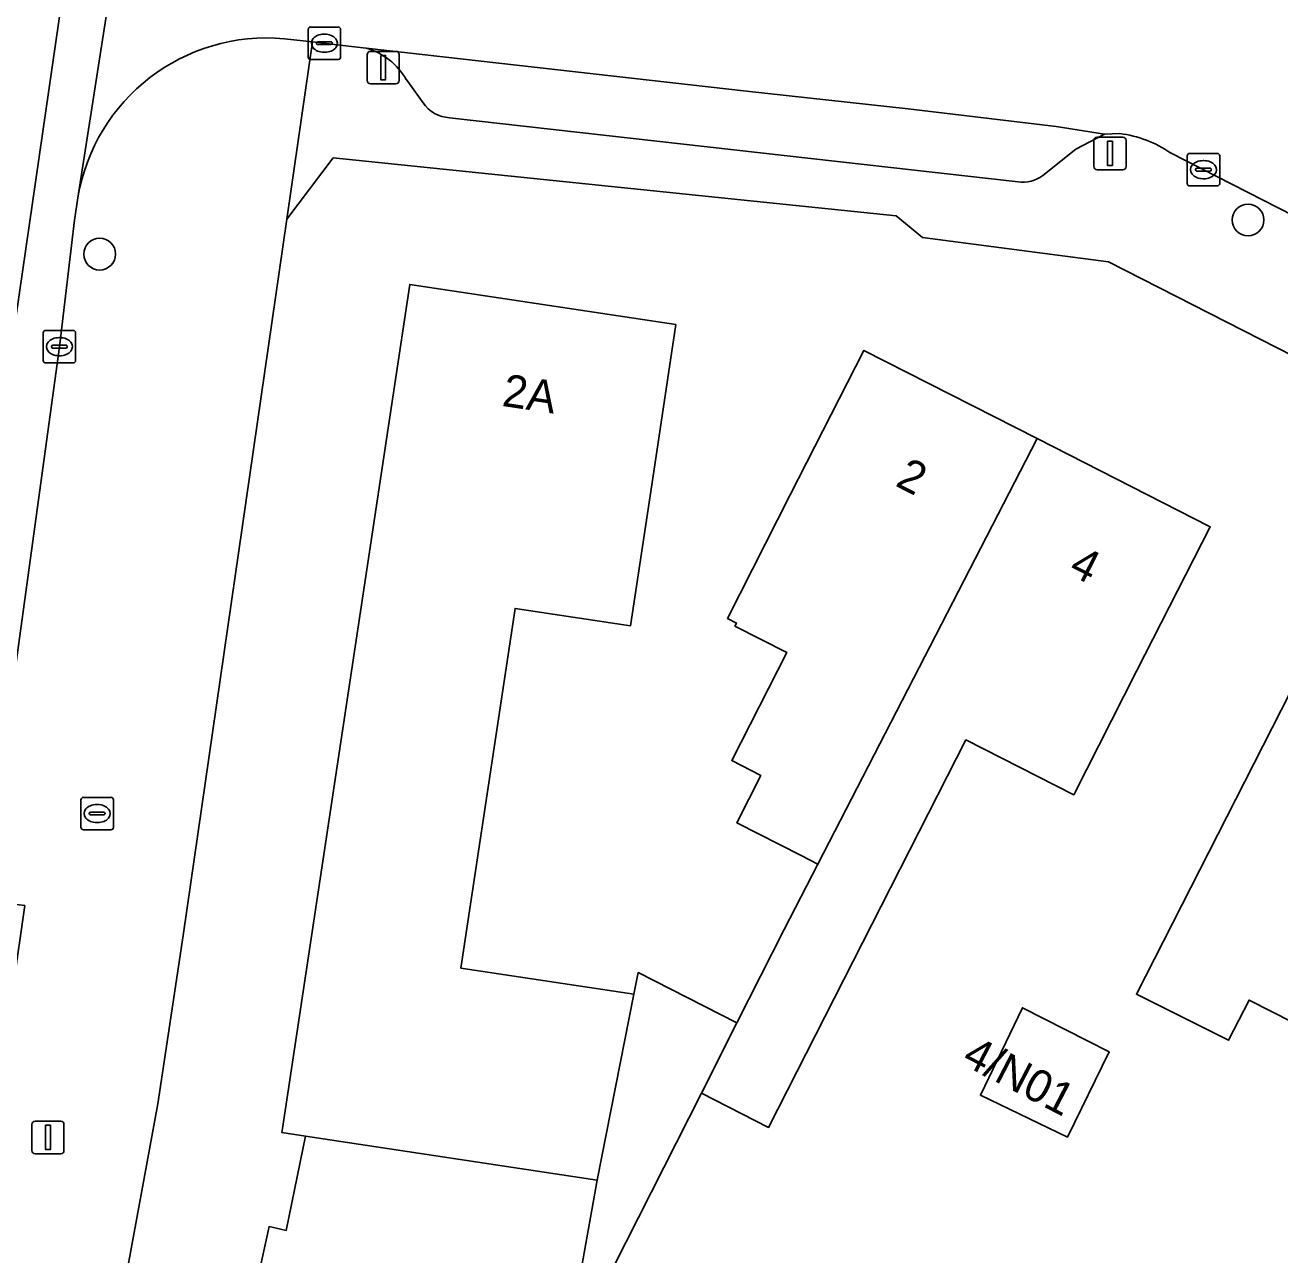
# Model space of a CAD drawing. Extents: x 160349 to 161355, y 381727 to 382854.
# Drawn here: x 160886.69 to 160925.38, y 382397.31 to 382435.22 of the extents above; entities that cross this region are included whole.
import ezdxf

# ---------------------------------------------------------------- set-up
doc = ezdxf.new("R2010")
doc.units = 0
for name, color, linetype in [('IMGEO_Boom', 7, 'Continuous'), ('IMGEO_Erf', 7, 'Continuous'), ('IMGEO_Kolk', 7, 'Continuous'), ('IMGEO_Lichtmast', 7, 'Continuous'), ('IMGEO_Pand', 7, 'Continuous'), ('IMGEO_Pand_nummerreeks', 7, 'Continuous'), ('IMGEO_Parkeervlak_open', 7, 'Continuous'), ('IMGEO_Rijbaan_lokaal_gesloten', 7, 'Continuous'), ('IMGEO_Rijbaan_lokaal_open', 7, 'Continuous'), ('IMGEO_Terreindeel_zand', 7, 'Continuous'), ('IMGEO_Voetpad_open', 7, 'Continuous')]:
    doc.layers.add(name, color=color, linetype=linetype)

msp = doc.modelspace()

# ---------------------------------------------------------------- linework, layer by layer
at = {"layer": 'IMGEO_Boom'}
for centre in [(160924.4, 382429.215), (160888.997, 382428.162)]:
    msp.add_circle(centre, 0.489, dxfattribs=at)
at = {"layer": 'IMGEO_Erf'}
for points in [[(160964.859, 382360.589), (160972.84, 382376.279), (160981.996, 382396.364), (160920.092, 382427.927), (160914.362, 382428.677), (160913.551, 382429.345), (160896.195, 382431.129), (160894.761, 382429.245), (160891.566, 382407.153), (160890.782, 382401.963), (160887.151, 382382.179)], [(160892.77, 382391.561), (160894.218, 382398.18), (160894.746, 382398.065), (160895.336, 382400.968), (160894.614, 382401.077), (160894.634, 382401.21), (160895.433, 382406.516), (160898.552, 382427.228), (160906.762, 382425.992), (160906.017, 382421.048), (160905.363, 382416.706), (160901.802, 382417.242), (160900.131, 382406.146), (160905.462, 382405.345), (160905.596, 382406.011), (160908.64, 382404.46), (160910.098, 382407.343), (160911.136, 382409.358), (160910.621, 382409.621), (160908.633, 382410.634), (160909.375, 382412.092), (160908.479, 382412.549), (160910.176, 382415.882), (160908.577, 382416.697), (160908.624, 382416.79), (160908.348, 382416.931), (160910.286, 382420.737), (160912.555, 382425.192), (160917.893, 382422.474), (160923.231, 382419.755), (160920.962, 382415.3), (160919.024, 382411.494), (160915.7, 382413.187), (160909.618, 382401.241), (160907.546, 382402.296), (160904.447, 382396.167)], [(160927.121, 382403.794), (160924.431, 382405.164), (160923.801, 382403.928), (160920.957, 382405.345), (160925.695, 382414.649)]]:
    msp.add_lwpolyline(points, dxfattribs=at)
msp.add_lwpolyline([(160916.146, 382402.231), (160917.442, 382404.93), (160920.119, 382403.567), (160918.83, 382400.94)], close=True, dxfattribs=at)
at = {"layer": 'IMGEO_Kolk'}
for p, q in [((160895.421, 382434.239), (160895.421, 382435.091)), ((160895.496, 382435.165), (160896.348, 382435.165)), ((160895.909, 382434.945), (160895.934, 382434.945)), ((160896.422, 382435.091), (160896.422, 382434.239)), ((160895.68, 382434.659), (160895.68, 382434.671)), ((160896.118, 382434.622), (160895.72, 382434.622)), ((160895.723, 382434.708), (160896.121, 382434.708)), ((160896.164, 382434.671), (160896.164, 382434.659)), ((160896.348, 382434.165), (160895.496, 382434.165)), ((160895.932, 382434.385), (160895.907, 382434.385)), ((160922.523, 382430.34), (160922.523, 382431.192)), ((160922.598, 382431.266), (160923.45, 382431.266)), ((160923.011, 382431.046), (160923.036, 382431.046)), ((160923.524, 382431.192), (160923.524, 382430.34)), ((160922.782, 382430.76), (160922.782, 382430.772)), ((160923.22, 382430.723), (160922.822, 382430.723)), ((160922.825, 382430.809), (160923.223, 382430.809)), ((160923.266, 382430.772), (160923.266, 382430.76)), ((160923.45, 382430.266), (160922.598, 382430.266)), ((160923.034, 382430.486), (160923.009, 382430.486)), ((160887.252, 382424.883), (160887.252, 382425.735)), ((160887.327, 382425.809), (160888.179, 382425.809)), ((160887.74, 382425.589), (160887.765, 382425.589)), ((160888.253, 382425.735), (160888.253, 382424.883)), ((160887.511, 382425.303), (160887.511, 382425.315)), ((160887.949, 382425.266), (160887.551, 382425.266)), ((160887.554, 382425.352), (160887.952, 382425.352)), ((160887.995, 382425.315), (160887.995, 382425.303)), ((160888.179, 382424.809), (160887.327, 382424.809)), ((160887.763, 382425.029), (160887.738, 382425.029)), ((160888.416, 382410.489), (160888.416, 382411.341)), ((160888.491, 382411.415), (160889.343, 382411.415)), ((160889.417, 382411.341), (160889.417, 382410.489)), ((160888.675, 382410.909), (160888.675, 382410.921)), ((160889.113, 382410.872), (160888.715, 382410.872)), ((160888.718, 382410.958), (160889.116, 382410.958)), ((160888.904, 382411.195), (160888.929, 382411.195)), ((160889.159, 382410.921), (160889.159, 382410.909)), ((160888.927, 382410.635), (160888.902, 382410.635)), ((160889.343, 382410.415), (160888.491, 382410.415))]:
    msp.add_line(p, q, dxfattribs=at)
for points in [[(160895.421, 382434.239), (160895.421, 382435.091)], [(160895.496, 382435.165), (160896.348, 382435.165)], [(160896.422, 382435.091), (160896.422, 382434.239)], [(160896.348, 382434.165), (160895.496, 382434.165)], [(160922.523, 382430.34), (160922.523, 382431.192)], [(160922.598, 382431.266), (160923.45, 382431.266)], [(160923.524, 382431.192), (160923.524, 382430.34)], [(160923.45, 382430.266), (160922.598, 382430.266)], [(160887.252, 382424.883), (160887.252, 382425.735)], [(160887.327, 382425.809), (160888.179, 382425.809)], [(160888.253, 382425.735), (160888.253, 382424.883)], [(160888.179, 382424.809), (160887.327, 382424.809)], [(160888.416, 382410.489), (160888.416, 382411.341)], [(160888.491, 382411.415), (160889.343, 382411.415)], [(160889.417, 382411.341), (160889.417, 382410.489)], [(160889.343, 382410.415), (160888.491, 382410.415)]]:
    msp.add_lwpolyline(points, dxfattribs=at)
for centre, radius, start, end in [((160895.498, 382435.089), 0.0765, 91.552, 178.448), ((160895.498, 382435.089), 0.0765, 91.552, 178.448), ((160896.346, 382435.089), 0.0765, 1.552, 88.448), ((160896.346, 382435.089), 0.0765, 1.552, 88.448), ((160895.72, 382434.668), 0.0403, 85.8775, 175.7526), ((160895.717, 382434.658), 0.0366, 178.938, 274.7102), ((160896.121, 382434.665), 0.043, 264.8664, 352.4533), ((160896.125, 382434.67), 0.0386, 1.7309, 96.639), ((160895.498, 382434.241), 0.0765, 181.552, 268.448), ((160895.498, 382434.241), 0.0765, 181.552, 268.448), ((160896.346, 382434.241), 0.0765, 271.552, 358.448), ((160896.346, 382434.241), 0.0765, 271.552, 358.448), ((160922.6, 382431.19), 0.0765, 91.552, 178.448), ((160922.6, 382431.19), 0.0765, 91.552, 178.448), ((160923.448, 382431.19), 0.0765, 1.552, 88.448), ((160923.448, 382431.19), 0.0765, 1.552, 88.448), ((160922.822, 382430.769), 0.0403, 85.8775, 175.7526), ((160922.819, 382430.759), 0.0366, 178.938, 274.7102), ((160923.223, 382430.766), 0.043, 264.8664, 352.4533), ((160923.227, 382430.771), 0.0386, 1.7309, 96.639), ((160922.6, 382430.342), 0.0765, 181.552, 268.448), ((160922.6, 382430.342), 0.0765, 181.552, 268.448), ((160923.448, 382430.342), 0.0765, 271.552, 358.448), ((160923.448, 382430.342), 0.0765, 271.552, 358.448), ((160887.329, 382425.733), 0.0765, 91.552, 178.448), ((160887.329, 382425.733), 0.0765, 91.552, 178.448), ((160888.177, 382425.733), 0.0765, 1.552, 88.448), ((160888.177, 382425.733), 0.0765, 1.552, 88.448), ((160887.551, 382425.312), 0.0403, 85.8775, 175.7526), ((160887.548, 382425.302), 0.0366, 178.938, 274.7102), ((160887.952, 382425.309), 0.043, 264.8664, 352.4533), ((160887.956, 382425.314), 0.0386, 1.7309, 96.639), ((160887.329, 382424.885), 0.0765, 181.552, 268.448), ((160887.329, 382424.885), 0.0765, 181.552, 268.448), ((160888.177, 382424.885), 0.0765, 271.552, 358.448), ((160888.177, 382424.885), 0.0765, 271.552, 358.448), ((160888.493, 382411.339), 0.0765, 91.552, 178.448), ((160888.493, 382411.339), 0.0765, 91.552, 178.448), ((160889.341, 382411.339), 0.0765, 1.552, 88.448), ((160889.341, 382411.339), 0.0765, 1.552, 88.448), ((160888.715, 382410.918), 0.0403, 85.8775, 175.7526), ((160888.712, 382410.908), 0.0366, 178.938, 274.7102), ((160889.116, 382410.915), 0.043, 264.8664, 352.4533), ((160889.12, 382410.92), 0.0386, 1.7309, 96.639), ((160888.493, 382410.491), 0.0765, 181.552, 268.448), ((160888.493, 382410.491), 0.0765, 181.552, 268.448), ((160889.341, 382410.491), 0.0765, 271.552, 358.448), ((160889.341, 382410.491), 0.0765, 271.552, 358.448)]:
    msp.add_arc(centre, radius, start, end, dxfattribs=at)
for centre, major_axis, ratio, start_param, end_param in [((160895.908, 382434.665), (-0.387, 0.002), 0.722429, 4.712389, 7.853982), ((160895.933, 382434.665), (-0.39, 0.002), 0.717154, 1.570796, 4.712389), ((160923.01, 382430.766), (-0.387, 0.002), 0.722429, 4.712389, 7.853982), ((160923.035, 382430.766), (-0.39, 0.002), 0.717154, 1.570796, 4.712389), ((160887.739, 382425.309), (-0.387, 0.002), 0.722429, 4.712389, 7.853982), ((160887.764, 382425.309), (-0.39, 0.002), 0.717154, 1.570796, 4.712389), ((160888.903, 382410.915), (-0.387, 0.002), 0.722429, 4.712389, 7.853982), ((160888.928, 382410.915), (-0.39, 0.002), 0.717154, 1.570796, 4.712389)]:
    msp.add_ellipse(centre, major_axis=major_axis, ratio=ratio, start_param=start_param, end_param=end_param, dxfattribs=at)
at = {"layer": 'IMGEO_Lichtmast'}
for p, q in [((160897.239, 382433.514), (160897.239, 382434.314)), ((160897.239, 382434.314), (160897.239, 382433.514)), ((160897.339, 382434.414), (160898.129, 382434.414)), ((160898.129, 382434.414), (160897.339, 382434.414)), ((160898.229, 382434.314), (160898.229, 382433.514)), ((160898.229, 382433.514), (160898.229, 382434.314)), ((160898.129, 382433.414), (160897.339, 382433.414)), ((160897.339, 382433.414), (160898.129, 382433.414)), ((160919.747, 382431.766), (160920.537, 382431.766)), ((160920.537, 382431.766), (160919.747, 382431.766)), ((160919.647, 382430.866), (160919.647, 382431.666)), ((160919.647, 382431.666), (160919.647, 382430.866)), ((160920.637, 382431.666), (160920.637, 382430.866)), ((160920.637, 382430.866), (160920.637, 382431.666)), ((160920.537, 382430.766), (160919.747, 382430.766)), ((160919.747, 382430.766), (160920.537, 382430.766)), ((160886.904, 382400.528), (160886.904, 382401.328)), ((160886.904, 382401.328), (160886.904, 382400.528)), ((160887.004, 382401.428), (160887.794, 382401.428)), ((160887.794, 382401.428), (160887.004, 382401.428)), ((160887.894, 382401.328), (160887.894, 382400.528)), ((160887.894, 382400.528), (160887.894, 382401.328)), ((160887.794, 382400.428), (160887.004, 382400.428)), ((160887.004, 382400.428), (160887.794, 382400.428))]:
    msp.add_line(p, q, dxfattribs=at)
for points in [[(160897.659, 382434.289), (160897.809, 382434.289), (160897.809, 382433.539), (160897.659, 382433.539), (160897.659, 382434.289)], [(160920.067, 382431.641), (160920.217, 382431.641), (160920.217, 382430.891), (160920.067, 382430.891), (160920.067, 382431.641)], [(160887.324, 382401.303), (160887.474, 382401.303), (160887.474, 382400.553), (160887.324, 382400.553), (160887.324, 382401.303)]]:
    msp.add_lwpolyline(points, dxfattribs=at)
for centre, start, end in [((160897.339, 382434.314), 90, 180), ((160897.339, 382434.314), 90, 180), ((160898.129, 382434.314), 0, 90), ((160898.129, 382434.314), 360, 90), ((160897.339, 382433.514), 180, 270), ((160897.339, 382433.514), 180, 270), ((160898.129, 382433.514), 270, 0), ((160898.129, 382433.514), 270, 0), ((160919.747, 382431.666), 90, 180), ((160919.747, 382431.666), 90, 180), ((160920.537, 382431.666), 0, 90), ((160920.537, 382431.666), 360, 90), ((160919.747, 382430.866), 180, 270), ((160919.747, 382430.866), 180, 270), ((160920.537, 382430.866), 270, 0), ((160920.537, 382430.866), 270, 0), ((160887.004, 382401.328), 90, 180), ((160887.004, 382401.328), 90, 180), ((160887.794, 382401.328), 0, 90), ((160887.794, 382401.328), 360, 90), ((160887.004, 382400.528), 180, 270), ((160887.004, 382400.528), 180, 270), ((160887.794, 382400.528), 270, 0), ((160887.794, 382400.528), 270, 0)]:
    msp.add_arc(centre, 0.1, start, end, dxfattribs=at)
at = {"layer": 'IMGEO_Pand'}
for points in [[(160905.462, 382405.345), (160900.131, 382406.146), (160901.802, 382417.242), (160905.363, 382416.706), (160906.017, 382421.048), (160906.762, 382425.992), (160898.552, 382427.228), (160895.433, 382406.516), (160894.634, 382401.21), (160894.614, 382401.077), (160895.336, 382400.968), (160904.335, 382399.613)], [(160917.893, 382422.474), (160912.555, 382425.192), (160910.286, 382420.737), (160908.348, 382416.931), (160908.624, 382416.79), (160908.577, 382416.697), (160910.176, 382415.882), (160908.479, 382412.549), (160909.375, 382412.092), (160908.633, 382410.634), (160910.621, 382409.621), (160911.136, 382409.358)], [(160923.231, 382419.755), (160917.893, 382422.474), (160911.136, 382409.358), (160910.098, 382407.343), (160908.64, 382404.46), (160907.546, 382402.296), (160909.618, 382401.241), (160915.7, 382413.187), (160919.024, 382411.494), (160920.962, 382415.3)], [(160933.573, 382415.886), (160933.229, 382416.061), (160933.013, 382415.637), (160929.783, 382417.283), (160930.145, 382417.994), (160927.963, 382419.104), (160925.695, 382414.649), (160920.957, 382405.345), (160923.801, 382403.928), (160924.431, 382405.164), (160927.121, 382403.794), (160927.869, 382405.237), (160928.08, 382405.129), (160929.227, 382407.342)], [(160918.83, 382400.94), (160920.119, 382403.567), (160917.442, 382404.93), (160916.146, 382402.231)], [(160904.447, 382396.167), (160903.781, 382396.51), (160904.335, 382399.613), (160895.336, 382400.968), (160894.746, 382398.065), (160894.218, 382398.18), (160892.77, 382391.561), (160904.478, 382388.965), (160904.532, 382389.221), (160905.735, 382394.883), (160904.149, 382395.578)]]:
    msp.add_lwpolyline(points, close=True, dxfattribs=at)
at = {"layer": 'IMGEO_Parkeervlak_open'}
for points in [[(160918.068, 382430.585), (160919.09, 382431.394), (160919.972, 382431.86), (160918.479, 382432.099), (160913.915, 382432.642), (160908.932, 382433.19), (160897.214, 382434.517)], [(160898.44, 382433.552), (160898.966, 382432.832)], [(160899.782, 382432.369), (160917.308, 382430.389)]]:
    msp.add_lwpolyline(points, dxfattribs=at)
for centre, radius, start, end in [((160896.624, 382432.506), 2.095, 29.9352, 73.6513), ((160899.825, 382433.396), 1.028, 213.2713, 267.5874), ((160917.456, 382431.386), 1.008, 261.5415, 307.3808)]:
    msp.add_arc(centre, radius, start, end, dxfattribs=at)
at = {"layer": 'IMGEO_Rijbaan_lokaal_gesloten'}
for points in [[(160892.108, 382463.874), (160890.141, 382451.415), (160889.059, 382444.497), (160885.584, 382420.595)], [(160885.402, 382408.232), (160887.753, 382425.309), (160888.221, 382429.209), (160888.323, 382429.899), (160891.119, 382447.814), (160891.257, 382448.985), (160891.354, 382449.993), (160892.217, 382455.785)], [(160887.065, 382452.22), (160885.906, 382445.891), (160883.781, 382431.953), (160881.177, 382413.62), (160879.468, 382401.203), (160878.093, 382391.995), (160875.093, 382376.203), (160872.864, 382367.516), (160871.549, 382363.225), (160874.812, 382362.252), (160876.305, 382367.268), (160878.01, 382373.759), (160879.223, 382378.677), (160880.076, 382382.874), (160881.485, 382391.022), (160882.6, 382398.989), (160883.453, 382405.054), (160885.584, 382420.595), (160889.059, 382444.497), (160890.141, 382451.415)]]:
    msp.add_lwpolyline(points, dxfattribs=at)
at = {"layer": 'IMGEO_Rijbaan_lokaal_open'}
for points in [[(160891.119, 382447.814), (160888.323, 382429.899)], [(160894.691, 382434.803), (160895.551, 382434.705), (160896.488, 382434.599), (160897.214, 382434.517), (160908.932, 382433.19), (160913.915, 382432.642), (160918.479, 382432.099), (160919.972, 382431.86), (160920.441, 382431.878)], [(160922.012, 382431.282), (160927.24, 382428.614), (160930.69, 382426.853), (160953.643, 382415.139), (160956.96, 382413.447), (160966.074, 382408.796), (160969.262, 382415.042), (160954.56, 382422.549), (160939.126, 382430.357)]]:
    msp.add_lwpolyline(points, dxfattribs=at)
for centre, radius, start, end in [((160894.14, 382428.932), 5.897, 84.6367, 170.5631), ((160920.015, 382428.385), 3.519, 55.4106, 83.0383)]:
    msp.add_arc(centre, radius, start, end, dxfattribs=at)
at = {"layer": 'IMGEO_Terreindeel_zand'}
msp.add_lwpolyline([(160908.64, 382404.46), (160905.596, 382406.011), (160905.462, 382405.345), (160904.335, 382399.613), (160903.781, 382396.51), (160904.447, 382396.167), (160907.546, 382402.296)], close=True, dxfattribs=at)
at = {"layer": 'IMGEO_Voetpad_open'}
for points in [[(160894.761, 382429.245), (160895.551, 382434.705), (160894.691, 382434.803)], [(160897.214, 382434.517), (160896.488, 382434.599), (160895.551, 382434.705), (160894.761, 382429.245), (160896.195, 382431.129), (160913.551, 382429.345), (160914.362, 382428.677), (160920.092, 382427.927), (160981.996, 382396.364), (160984.04, 382395.376)], [(160898.966, 382432.832), (160898.44, 382433.552)], [(160917.308, 382430.389), (160899.782, 382432.369)], [(160920.441, 382431.878), (160919.972, 382431.86), (160919.09, 382431.394), (160918.068, 382430.585)], [(160930.69, 382426.853), (160930.461, 382426.41), (160927.011, 382428.171), (160927.24, 382428.614), (160922.012, 382431.282)], [(160888.323, 382429.899), (160888.221, 382429.209), (160887.753, 382425.309), (160885.402, 382408.232), (160886.686, 382408.076), (160885.595, 382400.556), (160884.389, 382400.707)], [(160887.151, 382382.179), (160890.782, 382401.963), (160891.566, 382407.153), (160894.761, 382429.245)]]:
    msp.add_lwpolyline(points, dxfattribs=at)
for centre, radius, start, end in [((160894.14, 382428.932), 5.897, 84.6367, 170.5631), ((160896.624, 382432.506), 2.095, 29.9352, 73.6513), ((160899.825, 382433.396), 1.028, 213.2713, 267.5874), ((160920.015, 382428.385), 3.519, 55.4106, 83.0383), ((160917.456, 382431.386), 1.008, 261.5415, 307.3808)]:
    msp.add_arc(centre, radius, start, end, dxfattribs=at)

# ---------------------------------------------------------------- texts
at = {"layer": 'IMGEO_Pand_nummerreeks'}
for s, rotation, p in [('2A', 351.4385, (160901.373, 382423.486)), ('2', 333.0137, (160913.489, 382421.036)), ('4', 333.0137, (160918.828, 382418.316)), ('4/N01', 332.5256, (160915.537, 382403.207))]:
    msp.add_text(s, height=1, rotation=rotation, dxfattribs=at).set_placement(p)

doc.saveas('drawing.dxf')
